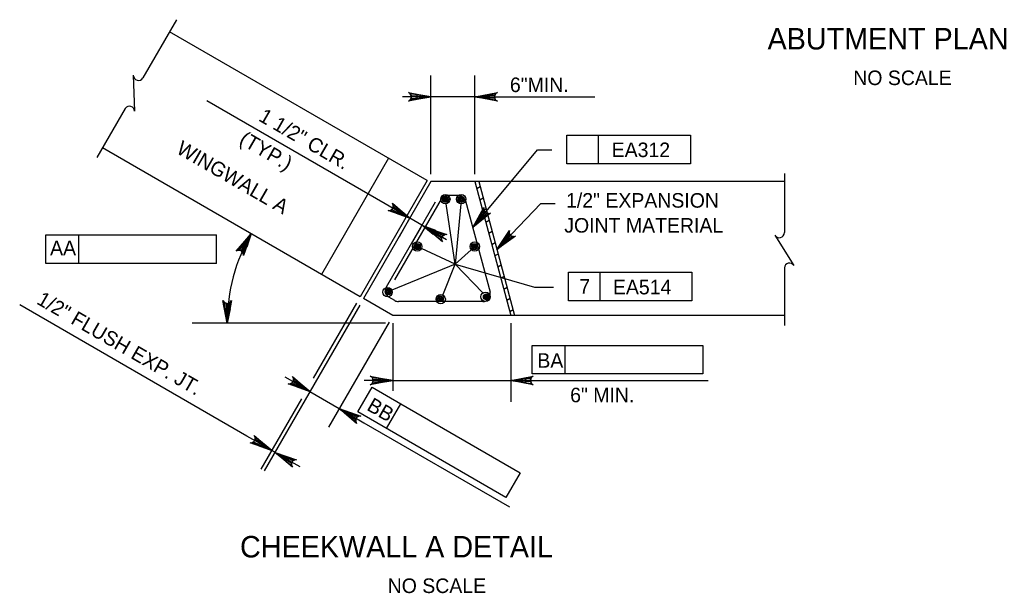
# Model space of a CAD drawing. Extents: x 638340 to 640242, y 295465 to 298435.
# Drawn here: x 638555.8 to 638759.2, y 298115 to 298233.2 of the extents above; entities that cross this region are included whole.
import ezdxf

# ---------------------------------------------------------------- set-up
doc = ezdxf.new("R2010")
doc.units = 0
for name, color, linetype in [('3', 7, 'Continuous'), ('Level 10', 7, 'Continuous'), ('Level 3', 7, 'Continuous'), ('Level 4', 7, 'Continuous'), ('Level 5', 7, 'Continuous')]:
    doc.layers.add(name, color=color, linetype=linetype)

msp = doc.modelspace()

# ---------------------------------------------------------------- linework, layer by layer
at = {"layer": 'Level 10'}
for p, q in [((638639.77, 298200.06), (638586.65, 298230.73)), ((638625.96, 298176.13), (638572.83, 298206.8)), ((638631.8, 298204.66), (638617.98, 298180.74)), ((638639.77, 298200.06), (638625.96, 298176.13)), ((638640.55, 298199.87), (638626.62, 298175.75)), ((638713.41, 298199.87), (638640.55, 298199.87)), ((638649.59, 298199.87), (638657, 298172.24)), ((638650.39, 298199.87), (638657.79, 298172.24)), ((638650.69, 298198.75), (638650, 298198.35)), ((638651.31, 298196.45), (638650.62, 298196.05)), ((638651.93, 298194.14), (638651.24, 298193.75)), ((638652.54, 298191.84), (638651.86, 298191.45)), ((638653.16, 298189.54), (638652.47, 298189.14)), ((638653.78, 298187.24), (638653.09, 298186.84)), ((638654.39, 298184.93), (638653.7, 298184.54)), ((638655.01, 298182.63), (638654.32, 298182.24)), ((638655.63, 298180.33), (638654.94, 298179.93)), ((638656.24, 298178.03), (638655.56, 298177.63)), ((638632.69, 298172.24), (638626.62, 298175.75)), ((638656.86, 298175.73), (638656.17, 298175.33)), ((638657.48, 298173.42), (638656.79, 298173.03)), ((638713.41, 298172.24), (638632.69, 298172.24))]:
    msp.add_line(p, q, dxfattribs=at)
at = {"layer": 'Level 3'}
for p, q in [((638640.55, 298201.41), (638640.55, 298221.73)), ((638649.59, 298201.41), (638649.59, 298221.73)), ((638631.09, 298195.26), (638594.36, 298216.47)), ((638640.55, 298217.31), (638634.66, 298217.31)), ((638649.59, 298217.31), (638640.55, 298217.31)), ((638649.59, 298217.31), (638674.36, 298217.31)), ((638668.54, 298209.43), (638694.03, 298209.43)), ((638668.54, 298203.53), (638668.54, 298209.43)), ((638675.12, 298203.53), (638675.12, 298209.43)), ((638694.03, 298209.43), (638694.03, 298203.53)), ((638649.16, 298190.36), (638662.52, 298206.37)), ((638662.52, 298206.37), (638665.47, 298206.37)), ((638694.03, 298203.53), (638668.54, 298203.53)), ((638636.19, 298192.32), (638631.09, 298195.26)), ((638645.57, 298182.85), (638643.67, 298195.28)), ((638646.71, 298195.27), (638645.57, 298182.85)), ((638654.15, 298185.83), (638663.18, 298195.33)), ((638663.18, 298195.33), (638666.13, 298195.33)), ((638635.95, 298191.9), (638633.98, 298188.49)), ((638638.68, 298190.88), (638636.19, 298192.32)), ((638638.44, 298190.46), (638636.47, 298187.05)), ((638639.35, 298190.49), (638643.79, 298187.93)), ((638561.12, 298188.89), (638567.95, 298188.89)), ((638561.12, 298183), (638561.12, 298188.89)), ((638567.95, 298183), (638567.95, 298188.89)), ((638567.95, 298188.89), (638596.35, 298188.89)), ((638596.35, 298183), (638596.35, 298188.89)), ((638645.57, 298182.85), (638638.6, 298186.06)), ((638648.87, 298185.81), (638645.57, 298182.85)), ((638596.35, 298183), (638561.12, 298183)), ((638645.57, 298182.85), (638632.49, 298177.45)), ((638643.03, 298176.44), (638645.57, 298182.85)), ((638645.57, 298182.85), (638661.87, 298178.11)), ((638651.27, 298176.91), (638645.57, 298182.85)), ((638668.88, 298181.16), (638694.37, 298181.16)), ((638668.88, 298175.27), (638668.88, 298181.16)), ((638675.46, 298175.27), (638675.46, 298181.16)), ((638694.37, 298181.16), (638694.37, 298175.27)), ((638661.87, 298178.11), (638665.81, 298178.11)), ((638694.37, 298175.27), (638668.88, 298175.27)), ((638602.62, 298147.39), (638555.77, 298174.44)), ((638625.86, 298174.42), (638606.18, 298140.24)), ((638625.19, 298174.8), (638616.28, 298159.32)), ((638631.92, 298170.92), (638619.43, 298149.27)), ((638631.16, 298170.71), (638591.33, 298170.71)), ((638632.69, 298170.71), (638632.69, 298156.75)), ((638657, 298170.71), (638657, 298154.45)), ((638661.4, 298160.21), (638661.4, 298166.1)), ((638661.4, 298166.1), (638668.23, 298166.1)), ((638668.23, 298160.21), (638668.23, 298166.1)), ((638668.23, 298166.1), (638696.63, 298166.1)), ((638696.63, 298166.1), (638696.63, 298160.21)), ((638613.02, 298158.08), (638610.47, 298159.55)), ((638629.75, 298158.87), (638626.8, 298158.87)), ((638632.69, 298158.87), (638657, 298158.87)), ((638659.95, 298158.87), (638662.89, 298158.87)), ((638696.63, 298160.21), (638661.4, 298160.21)), ((638662.89, 298158.87), (638697.69, 298158.87)), ((638615.57, 298156.6), (638621.64, 298153.1)), ((638625.47, 298152.38), (638628.42, 298157.49)), ((638628.42, 298157.49), (638634.34, 298154.07)), ((638613.86, 298155.11), (638605.51, 298140.62)), ((638631.39, 298148.97), (638634.34, 298154.07)), ((638634.34, 298154.07), (638658.93, 298139.87)), ((638624.19, 298151.63), (638626.74, 298150.15)), ((638655.99, 298134.77), (638625.47, 298152.38)), ((638626.74, 298150.15), (638656.74, 298132.83)), ((638605.17, 298145.92), (638602.62, 298147.39)), ((638608.39, 298144.06), (638607.72, 298144.45)), ((638610.94, 298142.59), (638613.49, 298141.12)), ((638658.93, 298139.87), (638655.99, 298134.77))]:
    msp.add_line(p, q, dxfattribs=at)
for points in [[(638640.55, 298217.31), (638635.9, 298216.44), (638636.26, 298216.69), (638636.45, 298217), (638636.5, 298217.31), (638636.45, 298217.62), (638636.26, 298217.94), (638635.9, 298218.18), (638640.55, 298217.31), (638636.26, 298217.94), (638636.45, 298217.62), (638640.55, 298217.31), (638636.5, 298217.31), (638636.45, 298217), (638640.55, 298217.31), (638636.26, 298216.69)], [(638649.59, 298217.31), (638654.25, 298218.18), (638653.89, 298217.94), (638653.7, 298217.62), (638653.65, 298217.31), (638653.7, 298217), (638653.89, 298216.69), (638654.25, 298216.44), (638649.59, 298217.31), (638653.89, 298216.69), (638653.7, 298217), (638649.59, 298217.31), (638653.65, 298217.31), (638653.7, 298217.62), (638649.59, 298217.31), (638653.89, 298217.94)], [(638636.19, 298192.32), (638631.72, 298193.89), (638632.16, 298193.93), (638632.48, 298194.1), (638632.68, 298194.35), (638632.79, 298194.64), (638632.79, 298195.01), (638632.6, 298195.4), (638636.19, 298192.32), (638632.79, 298195.01), (638632.79, 298194.64), (638636.19, 298192.32), (638632.68, 298194.35), (638632.48, 298194.1), (638636.19, 298192.32), (638632.16, 298193.93)], [(638649.16, 298190.36), (638651.47, 298194.49), (638651.44, 298194.05), (638651.56, 298193.71), (638651.76, 298193.47), (638652.03, 298193.31), (638652.39, 298193.25), (638652.81, 298193.37), (638649.16, 298190.36), (638652.39, 298193.25), (638652.03, 298193.31), (638649.16, 298190.36), (638651.76, 298193.47), (638651.56, 298193.71), (638649.16, 298190.36), (638651.44, 298194.05)], [(638603.46, 298189.12), (638601.9, 298184.65), (638601.86, 298185.09), (638601.68, 298185.4), (638601.44, 298185.61), (638601.14, 298185.71), (638600.78, 298185.71), (638600.38, 298185.52), (638603.46, 298189.12), (638600.78, 298185.71), (638601.14, 298185.71), (638603.46, 298189.12), (638601.44, 298185.61), (638601.68, 298185.4), (638603.46, 298189.12), (638601.86, 298185.09)], [(638639.35, 298190.49), (638643.81, 298188.92), (638643.38, 298188.89), (638643.06, 298188.71), (638642.86, 298188.47), (638642.75, 298188.17), (638642.76, 298187.81), (638642.94, 298187.41), (638639.35, 298190.49), (638642.76, 298187.81), (638642.75, 298188.17), (638639.35, 298190.49), (638642.86, 298188.47), (638643.06, 298188.71), (638639.35, 298190.49), (638643.38, 298188.89)], [(638654.15, 298185.83), (638656.73, 298189.8), (638656.66, 298189.37), (638656.76, 298189.02), (638656.95, 298188.77), (638657.21, 298188.59), (638657.56, 298188.51), (638657.99, 298188.6), (638654.15, 298185.83), (638657.56, 298188.51), (638657.21, 298188.59), (638654.15, 298185.83), (638656.95, 298188.77), (638656.76, 298189.02), (638654.15, 298185.83), (638656.66, 298189.37)], [(638598.54, 298170.71), (638597.67, 298175.36), (638597.92, 298175), (638598.23, 298174.82), (638598.54, 298174.76), (638598.86, 298174.82), (638599.17, 298175), (638599.42, 298175.36), (638598.54, 298170.71), (638599.17, 298175), (638598.86, 298174.82), (638598.54, 298170.71), (638598.54, 298174.76), (638598.23, 298174.82), (638598.54, 298170.71), (638597.92, 298175)], [(638615.59, 298156.59), (638611.13, 298158.16), (638611.56, 298158.2), (638611.88, 298158.38), (638612.08, 298158.62), (638612.19, 298158.92), (638612.19, 298159.28), (638612, 298159.67), (638615.59, 298156.59), (638612.19, 298159.28), (638612.19, 298158.92), (638615.59, 298156.59), (638612.08, 298158.62), (638611.88, 298158.38), (638615.59, 298156.59), (638611.56, 298158.2)], [(638632.69, 298158.87), (638628.04, 298158), (638628.4, 298158.25), (638628.58, 298158.56), (638628.64, 298158.87), (638628.58, 298159.19), (638628.4, 298159.5), (638628.04, 298159.75), (638632.69, 298158.87), (638628.4, 298159.5), (638628.58, 298159.19), (638632.69, 298158.87), (638628.64, 298158.87), (638628.58, 298158.56), (638632.69, 298158.87), (638628.4, 298158.25)], [(638657, 298158.87), (638661.65, 298159.75), (638661.29, 298159.5), (638661.11, 298159.19), (638661.05, 298158.87), (638661.11, 298158.56), (638661.29, 298158.25), (638661.65, 298158), (638657, 298158.87), (638661.29, 298158.25), (638661.11, 298158.56), (638657, 298158.87), (638661.05, 298158.87), (638661.11, 298159.19), (638657, 298158.87), (638661.29, 298159.5)], [(638621.64, 298153.1), (638626.1, 298151.53), (638625.67, 298151.5), (638625.35, 298151.32), (638625.15, 298151.07), (638625.04, 298150.78), (638625.05, 298150.42), (638625.23, 298150.02), (638621.64, 298153.1), (638625.05, 298150.42), (638625.04, 298150.78), (638621.64, 298153.1), (638625.15, 298151.07), (638625.35, 298151.32), (638621.64, 298153.1), (638625.67, 298151.5)], [(638607.72, 298144.45), (638603.25, 298146.02), (638603.69, 298146.06), (638604, 298146.24), (638604.21, 298146.48), (638604.31, 298146.78), (638604.31, 298147.14), (638604.13, 298147.53), (638607.72, 298144.45), (638604.31, 298147.14), (638604.31, 298146.78), (638607.72, 298144.45), (638604.21, 298146.48), (638604, 298146.24), (638607.72, 298144.45), (638603.69, 298146.06)], [(638608.4, 298144.06), (638612.86, 298142.49), (638612.43, 298142.45), (638612.11, 298142.28), (638611.91, 298142.03), (638611.8, 298141.74), (638611.8, 298141.37), (638611.99, 298140.98), (638608.4, 298144.06), (638611.8, 298141.37), (638611.8, 298141.74), (638608.4, 298144.06), (638611.91, 298142.03), (638612.11, 298142.28), (638608.4, 298144.06), (638612.43, 298142.45)]]:
    msp.add_lwpolyline(points, dxfattribs=at)
for points in [[(638637.61, 298217.8), (638637.61, 298216.82), (638640.55, 298217.31)], [(638652.54, 298217.8), (638652.54, 298216.82), (638649.59, 298217.31)], [(638633.89, 298194.22), (638633.39, 298193.37), (638636.19, 298192.32)], [(638650.67, 298192.93), (638651.43, 298192.31), (638649.16, 298190.36)], [(638602.56, 298186.34), (638601.69, 298186.8), (638603.49, 298189.18)], [(638641.48, 298189.83), (638640.99, 298188.98), (638638.68, 298190.88)], [(638655.83, 298188.31), (638656.54, 298187.63), (638654.15, 298185.83)], [(638598.17, 298173.67), (638599.15, 298173.64), (638598.54, 298170.71)], [(638629.75, 298159.37), (638629.75, 298158.38), (638632.69, 298158.87)], [(638659.95, 298159.37), (638659.95, 298158.38), (638657, 298158.87)], [(638613.26, 298158.5), (638612.77, 298157.65), (638615.57, 298156.6)], [(638624.43, 298152.05), (638623.94, 298151.2), (638621.64, 298153.1)], [(638605.42, 298146.35), (638604.93, 298145.5), (638607.72, 298144.45)], [(638611.18, 298143.02), (638610.69, 298142.17), (638608.39, 298144.06)]]:
    msp.add_lwpolyline(points, close=True, dxfattribs=at)
for centre in [(638643.52, 298196.23), (638646.8, 298196.23), (638637.73, 298186.46), (638649.58, 298186.46), (638631.61, 298177.08), (638651.82, 298176.12), (638642.56, 298175.6)]:
    msp.add_circle(centre, 0.96, dxfattribs=at)
msp.add_arc((638635.48, 298170.71), 36.94, 150.1038, 180, dxfattribs=at)
at = {"layer": 'Level 4'}
for p, q in [((638588.07, 298233.21), (638581.16, 298221.23)), ((638579.18, 298221.76), (638579.46, 298214.36)), ((638577.53, 298214.94), (638571.7, 298204.84)), ((638713.41, 298201.52), (638713.41, 298190.73)), ((638713.41, 298190.73), (638713.41, 298189.35)), ((638711.42, 298188.82), (638715.37, 298182.55)), ((638713.41, 298182.08), (638713.41, 298170.23)), ((638713.41, 298182.08), (638713.41, 298180.84))]:
    msp.add_line(p, q, dxfattribs=at)
for centre, start, end in [((638580.24, 298221.76), 180, 330), ((638578.39, 298214.32), 2.1328, 144.6714), ((638712.35, 298189.35), 210, 0), ((638714.47, 298181.98), 32.1328, 174.6714)]:
    msp.add_arc(centre, 1.06, start, end, dxfattribs=at)
at = {"layer": 'Level 5'}
for p, q in [((638641.41, 298195.61), (638631.32, 298178.13)), ((638642.66, 298196.23), (638633.06, 298179.61)), ((638646.21, 298196.99), (638643.99, 298196.99)), ((638647.69, 298195.86), (638652.73, 298177.06)), ((638633.11, 298175.33), (638631.89, 298176.03)), ((638651.25, 298175.12), (638633.87, 298175.12))]:
    msp.add_line(p, q, dxfattribs=at)
for centre, radius in [((638643.58, 298196.22), 0.624), ((638643.58, 298196.22), 0.468), ((638643.58, 298196.22), 0.312), ((638643.58, 298196.22), 0.156), ((638646.75, 298196.2), 0.624), ((638646.75, 298196.2), 0.468), ((638646.75, 298196.2), 0.312), ((638646.75, 298196.2), 0.156), ((638637.73, 298186.46), 0.624), ((638649.53, 298186.43), 0.624), ((638637.73, 298186.46), 0.468), ((638637.73, 298186.46), 0.312), ((638637.73, 298186.46), 0.156), ((638649.53, 298186.43), 0.468), ((638649.53, 298186.43), 0.312), ((638649.53, 298186.43), 0.156), ((638631.76, 298177.16), 0.624), ((638631.76, 298177.16), 0.468), ((638631.76, 298177.16), 0.312), ((638631.76, 298177.16), 0.156), ((638642.47, 298175.69), 0.624), ((638642.47, 298175.69), 0.468), ((638642.47, 298175.69), 0.312), ((638642.47, 298175.69), 0.156), ((638651.98, 298176.11), 0.624), ((638651.98, 298176.11), 0.468), ((638651.98, 298176.11), 0.312), ((638651.98, 298176.11), 0.156)]:
    msp.add_circle(centre, radius, dxfattribs=at)
for centre, start, end in [((638643.99, 298195.46), 90, 150), ((638646.21, 298195.46), 15, 90), ((638632.65, 298177.36), 150, 240), ((638651.25, 298176.66), 270, 15), ((638633.87, 298176.66), 240, 270)]:
    msp.add_arc(centre, 1.53, start, end, dxfattribs=at)

# ---------------------------------------------------------------- texts
at = {"layer": '3'}
for s, height, p in [('ABUTMENT PLAN', 4.4294, (638709.95, 298227.08)), ('NO SCALE', 3, (638727.62, 298219.74)), ('CHEEKWALL A DETAIL', 4.4294, (638601.19, 298122.4)), ('NO SCALE', 3, (638631.63, 298115.07)), ('NO SCALE', 3, (638631.63, 298115.07))]:
    msp.add_text(s, height=height, dxfattribs=at).set_placement(p)
at = {"layer": 'Level 3'}
for s, height, p in [('6"MIN.', 3, (638656.83, 298218.3)), ('EA312', 3, (638677.81, 298204.9)), ('1/2" EXPANSION', 3.0001, (638668.4, 298194.48)), ('JOINT MATERIAL', 3.0001, (638668.04, 298189.34)), ('AA', 3, (638562.03, 298184.68)), ('7', 3, (638671.14, 298176.75)), ('EA514', 3, (638678.07, 298176.62)), ('BA', 3, (638662.49, 298161.49)), ('6" MIN.', 3, (638669.25, 298154.38))]:
    msp.add_text(s, height=height, dxfattribs=at).set_placement(p)
for s, height, p in [('1 1/2" CLR.', 3.0001, (638604.82, 298212.51)), ('(TYP.)', 3, (638600.81, 298207.8)), ('WINGWALL A', 3, (638587.84, 298205.84)), ('1/2" FLUSH EXP. JT.', 3.0001, (638559.06, 298174.78)), ('BB', 3, (638627.12, 298152.89))]:
    msp.add_text(s, height=height, rotation=330, dxfattribs=at).set_placement(p)

doc.saveas('drawing.dxf')
